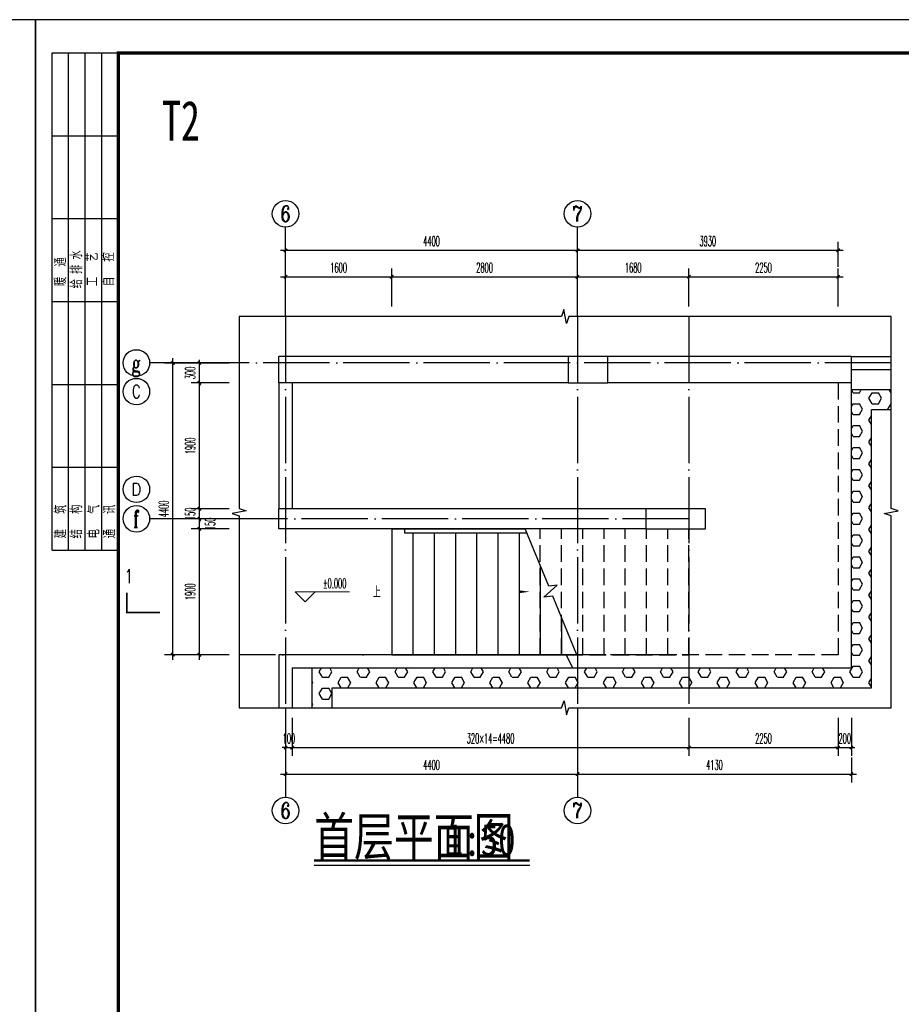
# Model space of a CAD drawing. Extents: x 1779708 to 7299578, y -1121471 to 88434.
# Tile 660 of 1056: x 6047907 to 6061197, y -959000 to -944150. Entities that reach past the tile are written whole.
import ezdxf
from ezdxf.enums import TextEntityAlignment as Align

# ---------------------------------------------------------------- set-up
doc = ezdxf.new("R2010")
doc.units = 0
doc.header["$LTSCALE"] = 1000
doc.header["$MEASUREMENT"] = 0
doc.linetypes.add('DASH', pattern=[0.35, 0.25, -0.1])
doc.linetypes.add('DOTE', pattern=[2.42, 2, -0.2, 0.02, -0.2])
doc.layers.get('0').update_dxf_attribs({"linetype": 'CONTINUOUS'})
doc.layers.get('Defpoints').update_dxf_attribs({"linetype": 'CONTINUOUS'})
for name, color, linetype in [('AXIS', 3, 'CONTINUOUS'), ('AXIS_TEXT', 7, 'CONTINUOUS'), ('DIM_SYMB', 3, 'CONTINUOUS'), ('DOTE', 1, 'DOTE'), ('PUB_DIM', 3, 'CONTINUOUS'), ('PUB_TEXT', 7, 'CONTINUOUS'), ('PUB_TITLE', 4, 'CONTINUOUS'), ('STAIR', 2, 'CONTINUOUS'), ('WALL', 255, 'CONTINUOUS'), ('可见线', 6, 'CONTINUOUS'), ('填充细线', 8, 'CONTINUOUS'), ('栏杆', 6, 'CONTINUOUS'), ('立面细线', 114, 'CONTINUOUS')]:
    doc.layers.add(name, color=color, linetype=linetype)
doc.layers.add('DIM_ELEV', color=3, linetype='CONTINUOUS', lineweight=13)
doc.styles.add('-仿宋_GB2312', font='txt', dxfattribs={"width": 0.8})
doc.styles.add('-宋体', font='simhei.ttf', dxfattribs={"width": 0.7})
doc.styles.add('_TCH_AXIS', font='COMPLEX', dxfattribs={"bigfont": 'GBCBIG'})
doc.styles.add('_TCH_DIM', font='SIMPLEX.shx', dxfattribs={"width": 0.7, "bigfont": 'GBCBIG.shx'})
doc.styles.add('_TCH_DIM_T3', font='SIMPLEX.shx', dxfattribs={"width": 0.494118, "bigfont": 'GBCBIG.shx'})
doc.styles.add('_TCH_LABEL', font='COMPLEX', dxfattribs={"bigfont": 'GBCBIG'})
doc.styles.add('COMPLEX', font='COMPLEX')
doc.styles.get("Standard").update_dxf_attribs({"font": 'GBENOR', "bigfont": 'GBCBIG'})
doc.dimstyles.new('_TCH_ARCH&&50', dxfattribs={"dimtxt": 148.75, "dimasz": 50, "dimexe": 125, "dimexo": 150, "dimgap": 63.125, "dimtad": 1, "dimdec": 0, "dimzin": 0, "dimdsep": 46, "dimtxsty": '_TCH_DIM_T3', "dimblk": 'ARCHTICK', "dimcen": 0.09, "dimdle": 75, "dimclrt": 7, "dimazin": 2, "dimtfac": 1, "dimtdec": 0, "dimtix": 1, "dimtmove": 2, "dimatfit": 3, "dimfxl": 250, "dimtolj": 1, "dimtzin": 0, "dimarcsym": 0})

# ---------------------------------------------------------------- blocks, each defined once
blk = doc.blocks.new('$titleblk$00000095')
for p, q in [((-150, 20), (-150, 0)), ((-150, 20), (0, 20)), ((-125, 20), (-125, 0)), ((-100, 20), (-100, 0)), ((-75, 20), (-75, 0)), ((-75, 20), (-75, 0)), ((-50, 20), (-50, 0)), ((-25, 20), (-25, 0)), ((0, 20), (0, 0)), ((-150, 15), (-75, 15)), ((-75, 15), (0, 15)), ((-150, 10), (-75, 10)), ((-75, 10), (0, 10)), ((-150, 5), (-75, 5)), ((-75, 5), (0, 5))]:
    blk.add_line(p, q)
at = {"width": 0.8}
for s, p in [('建   筑', (-146.45, 15.65)), ('暖  通', (-70.35, 15.73)), ('结   构', (-146.45, 10.91)), ('给 排 水', (-71.03, 10.9)), ('电   气', (-146.45, 5.65)), ('工   艺', (-70.35, 6.13)), ('通   讯', (-146.45, 0.88)), ('自   控', (-70.35, 1.24))]:
    blk.add_text(s, height=3.509, dxfattribs=at).set_placement(p)
blk = doc.blocks.new('A$C3D8761CE')
at = {"layer": 'PUB_TITLE'}
blk.add_lwpolyline([(0, 0), (84100, 0), (84100, 59400), (0, 59400)], close=True, dxfattribs=at)
at = {"layer": 'PUB_TITLE', "const_width": 100}
blk.add_lwpolyline([(2500, 1000), (83100, 1000), (83100, 58400), (2500, 58400)], close=True, dxfattribs=at)
at = {"layer": 'PUB_TITLE', "xscale": 99.99999962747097, "yscale": 100.0000007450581, "zscale": 99.99999962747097, "rotation": 90}
blk.add_blockref('$titleblk$00000095', (2500, 58400), dxfattribs=at)
blk = doc.blocks.new('_AXISO')
blk.add_circle((0, 0), 0.5)
at = {"layer": 'AXIS_TEXT', "style": 'COMPLEX', "width": 1.041667}
blk.add_attdef('A', text='', height=0.56, dxfattribs=at).set_placement((-0.25, -0.28), (0.25, -0.28), align=Align.FIT)
blk = doc.blocks.new('_ArchTick')
at = {"color": 0, "linetype": 'ByBlock', "const_width": 0.4}
blk.add_lwpolyline([(-0.5, -0.5), (0.5, 0.5)], dxfattribs=at)
blk = doc.blocks.new('*D1956')
at = {"layer": 'Defpoints', "color": 0, "transparency": 16777216}
for p in [(6051915, -954528), (6052015, -954528), (6052015, -955128)]:
    blk.add_point(p, dxfattribs=at)
at = {"layer": 'PUB_DIM', "color": 0, "lineweight": -2, "transparency": 16777216}
for p, q in [((6051915, -954678), (6051915, -955253)), ((6052015, -954678), (6052015, -955253)), ((6051915, -955128), (6051865, -955128)), ((6051915, -955128), (6052015, -955128)), ((6052015, -955128), (6052065, -955128))]:
    blk.add_line(p, q, dxfattribs=at)
at = {"layer": 'PUB_DIM', "color": 0, "lineweight": -2, "transparency": 16777216, "xscale": 50, "yscale": 50, "zscale": 50}
blk.add_blockref('_ArchTick', (6051915, -955128), dxfattribs=at)
at = {"layer": 'PUB_DIM', "color": 0, "lineweight": -2, "transparency": 16777216, "xscale": 50, "yscale": 50, "zscale": 50, "rotation": 180}
blk.add_blockref('_ArchTick', (6052015, -955128), dxfattribs=at)
at = {"layer": 'PUB_DIM', "color": 7, "transparency": 16777216, "insert": (6051965, -954990), "char_height": 148.8, "attachment_point": 5, "style": '_TCH_DIM_T3'}
blk.add_mtext('\\A1;100', dxfattribs=at)
blk = doc.blocks.new('*D1957')
at = {"layer": 'Defpoints', "color": 0, "transparency": 16777216}
for p in [(6052015, -954528), (6057995, -954528), (6057995, -955128)]:
    blk.add_point(p, dxfattribs=at)
at = {"layer": 'PUB_DIM', "color": 0, "lineweight": -2, "transparency": 16777216}
for p, q in [((6052015, -954678), (6052015, -955253)), ((6057995, -954678), (6057995, -955253)), ((6051940, -955128), (6058070, -955128))]:
    blk.add_line(p, q, dxfattribs=at)
at = {"layer": 'PUB_DIM', "color": 0, "lineweight": -2, "transparency": 16777216, "xscale": 50, "yscale": 50, "zscale": 50, "rotation": 180}
blk.add_blockref('_ArchTick', (6052015, -955128), dxfattribs=at)
at = {"layer": 'PUB_DIM', "color": 0, "lineweight": -2, "transparency": 16777216, "xscale": 50, "yscale": 50, "zscale": 50}
blk.add_blockref('_ArchTick', (6057995, -955128), dxfattribs=at)
at = {"layer": 'PUB_DIM', "color": 7, "transparency": 16777216, "insert": (6055005, -954990), "char_height": 148.75, "attachment_point": 5, "style": '_TCH_DIM_T3'}
blk.add_mtext('\\A1;320×14=4480', dxfattribs=at)
blk = doc.blocks.new('*D1958')
at = {"layer": 'Defpoints', "color": 0, "transparency": 16777216}
for p in [(6057995, -954528), (6060245, -954528), (6060245, -955128)]:
    blk.add_point(p, dxfattribs=at)
at = {"layer": 'PUB_DIM', "color": 0, "lineweight": -2, "transparency": 16777216}
for p, q in [((6057995, -954678), (6057995, -955253)), ((6060245, -954678), (6060245, -955253)), ((6057920, -955128), (6060320, -955128))]:
    blk.add_line(p, q, dxfattribs=at)
at = {"layer": 'PUB_DIM', "color": 0, "lineweight": -2, "transparency": 16777216, "xscale": 50, "yscale": 50, "zscale": 50, "rotation": 180}
blk.add_blockref('_ArchTick', (6057995, -955128), dxfattribs=at)
at = {"layer": 'PUB_DIM', "color": 0, "lineweight": -2, "transparency": 16777216, "xscale": 50, "yscale": 50, "zscale": 50}
blk.add_blockref('_ArchTick', (6060245, -955128), dxfattribs=at)
at = {"layer": 'PUB_DIM', "color": 7, "transparency": 16777216, "insert": (6059120, -954990), "char_height": 148.8, "attachment_point": 5, "style": '_TCH_DIM_T3'}
blk.add_mtext('\\A1;2250', dxfattribs=at)
blk = doc.blocks.new('*D1959')
at = {"layer": 'Defpoints', "color": 0, "transparency": 16777216}
for p in [(6060245, -954528), (6060445, -954528), (6060445, -955128)]:
    blk.add_point(p, dxfattribs=at)
at = {"layer": 'PUB_DIM', "color": 0, "lineweight": -2, "transparency": 16777216}
for p, q in [((6060245, -954678), (6060245, -955253)), ((6060445, -954678), (6060445, -955253)), ((6060245, -955128), (6060195, -955128)), ((6060245, -955128), (6060445, -955128)), ((6060445, -955128), (6060495, -955128))]:
    blk.add_line(p, q, dxfattribs=at)
at = {"layer": 'PUB_DIM', "color": 0, "lineweight": -2, "transparency": 16777216, "xscale": 50, "yscale": 50, "zscale": 50}
blk.add_blockref('_ArchTick', (6060245, -955128), dxfattribs=at)
at = {"layer": 'PUB_DIM', "color": 0, "lineweight": -2, "transparency": 16777216, "xscale": 50, "yscale": 50, "zscale": 50, "rotation": 180}
blk.add_blockref('_ArchTick', (6060445, -955128), dxfattribs=at)
at = {"layer": 'PUB_DIM', "color": 7, "transparency": 16777216, "insert": (6060345, -954990), "char_height": 148.8, "attachment_point": 5, "style": '_TCH_DIM_T3'}
blk.add_mtext('\\A1;200', dxfattribs=at)
blk = doc.blocks.new('*D1960')
at = {"layer": 'Defpoints', "color": 0, "transparency": 16777216}
for p in [(6053515, -948028), (6051915, -948628), (6053515, -948628)]:
    blk.add_point(p, dxfattribs=at)
at = {"layer": 'PUB_DIM', "color": 0, "lineweight": -2, "transparency": 16777216}
for p, q in [((6051915, -948478), (6051915, -947903)), ((6053515, -948478), (6053515, -947903)), ((6051840, -948028), (6053590, -948028))]:
    blk.add_line(p, q, dxfattribs=at)
at = {"layer": 'PUB_DIM', "color": 0, "lineweight": -2, "transparency": 16777216, "xscale": 50, "yscale": 50, "zscale": 50, "rotation": 180}
blk.add_blockref('_ArchTick', (6051915, -948028), dxfattribs=at)
at = {"layer": 'PUB_DIM', "color": 0, "lineweight": -2, "transparency": 16777216, "xscale": 50, "yscale": 50, "zscale": 50}
blk.add_blockref('_ArchTick', (6053515, -948028), dxfattribs=at)
at = {"layer": 'PUB_DIM', "color": 7, "transparency": 16777216, "insert": (6052715, -947890), "char_height": 148.8, "attachment_point": 5, "style": '_TCH_DIM_T3'}
blk.add_mtext('\\A1;1600', dxfattribs=at)
blk = doc.blocks.new('*D1961')
at = {"layer": 'Defpoints', "color": 0, "transparency": 16777216}
for p in [(6056315, -948028), (6053515, -948628), (6056315, -948628)]:
    blk.add_point(p, dxfattribs=at)
at = {"layer": 'PUB_DIM', "color": 0, "lineweight": -2, "transparency": 16777216}
for p, q in [((6053515, -948478), (6053515, -947903)), ((6056315, -948478), (6056315, -947903)), ((6053440, -948028), (6056390, -948028))]:
    blk.add_line(p, q, dxfattribs=at)
at = {"layer": 'PUB_DIM', "color": 0, "lineweight": -2, "transparency": 16777216, "xscale": 50, "yscale": 50, "zscale": 50, "rotation": 180}
blk.add_blockref('_ArchTick', (6053515, -948028), dxfattribs=at)
at = {"layer": 'PUB_DIM', "color": 0, "lineweight": -2, "transparency": 16777216, "xscale": 50, "yscale": 50, "zscale": 50}
blk.add_blockref('_ArchTick', (6056315, -948028), dxfattribs=at)
at = {"layer": 'PUB_DIM', "color": 7, "transparency": 16777216, "insert": (6054915, -947890), "char_height": 148.8, "attachment_point": 5, "style": '_TCH_DIM_T3'}
blk.add_mtext('\\A1;2800', dxfattribs=at)
blk = doc.blocks.new('*D1962')
at = {"layer": 'Defpoints', "color": 0, "transparency": 16777216}
for p in [(6057995, -948028), (6056315, -948628), (6057995, -948628)]:
    blk.add_point(p, dxfattribs=at)
at = {"layer": 'PUB_DIM', "color": 0, "lineweight": -2, "transparency": 16777216}
for p, q in [((6056315, -948478), (6056315, -947903)), ((6057995, -948478), (6057995, -947903)), ((6056240, -948028), (6058070, -948028))]:
    blk.add_line(p, q, dxfattribs=at)
at = {"layer": 'PUB_DIM', "color": 0, "lineweight": -2, "transparency": 16777216, "xscale": 50, "yscale": 50, "zscale": 50, "rotation": 180}
blk.add_blockref('_ArchTick', (6056315, -948028), dxfattribs=at)
at = {"layer": 'PUB_DIM', "color": 0, "lineweight": -2, "transparency": 16777216, "xscale": 50, "yscale": 50, "zscale": 50}
blk.add_blockref('_ArchTick', (6057995, -948028), dxfattribs=at)
at = {"layer": 'PUB_DIM', "color": 7, "transparency": 16777216, "insert": (6057155, -947890), "char_height": 148.8, "attachment_point": 5, "style": '_TCH_DIM_T3'}
blk.add_mtext('\\A1;1680', dxfattribs=at)
blk = doc.blocks.new('*D1963')
at = {"layer": 'Defpoints', "color": 0, "transparency": 16777216}
for p in [(6060245, -948028), (6057995, -948628), (6060245, -948628)]:
    blk.add_point(p, dxfattribs=at)
at = {"layer": 'PUB_DIM', "color": 0, "lineweight": -2, "transparency": 16777216}
for p, q in [((6057995, -948478), (6057995, -947903)), ((6060245, -948478), (6060245, -947903)), ((6057920, -948028), (6060320, -948028))]:
    blk.add_line(p, q, dxfattribs=at)
at = {"layer": 'PUB_DIM', "color": 0, "lineweight": -2, "transparency": 16777216, "xscale": 50, "yscale": 50, "zscale": 50, "rotation": 180}
blk.add_blockref('_ArchTick', (6057995, -948028), dxfattribs=at)
at = {"layer": 'PUB_DIM', "color": 0, "lineweight": -2, "transparency": 16777216, "xscale": 50, "yscale": 50, "zscale": 50}
blk.add_blockref('_ArchTick', (6060245, -948028), dxfattribs=at)
at = {"layer": 'PUB_DIM', "color": 7, "transparency": 16777216, "insert": (6059120, -947890), "char_height": 148.8, "attachment_point": 5, "style": '_TCH_DIM_T3'}
blk.add_mtext('\\A1;2250', dxfattribs=at)
blk = doc.blocks.new('*D1964')
at = {"layer": 'Defpoints', "color": 0, "transparency": 16777216}
for p in [(6050615, -951828), (6051215, -951828), (6051215, -953728)]:
    blk.add_point(p, dxfattribs=at)
at = {"layer": 'PUB_DIM', "color": 0, "lineweight": -2, "transparency": 16777216}
for p, q in [((6051065, -951828), (6050490, -951828)), ((6050615, -953803), (6050615, -951753)), ((6051065, -953728), (6050490, -953728))]:
    blk.add_line(p, q, dxfattribs=at)
at = {"layer": 'PUB_DIM', "color": 0, "lineweight": -2, "transparency": 16777216, "xscale": 50, "yscale": 50, "zscale": 50}
for p, rotation in [((6050615, -951828), 90), ((6050615, -953728), 270)]:
    blk.add_blockref('_ArchTick', p, dxfattribs=dict(at, rotation=rotation))
at = {"layer": 'PUB_DIM', "color": 7, "transparency": 16777216, "insert": (6050478, -952778), "char_height": 148.8, "attachment_point": 5, "rotation": 90, "style": '_TCH_DIM_T3'}
blk.add_mtext('\\A1;1900', dxfattribs=at)
blk = doc.blocks.new('*D1965')
at = {"layer": 'Defpoints', "color": 0, "transparency": 16777216}
for p in [(6050615, -951678), (6051215, -951678), (6051215, -951828)]:
    blk.add_point(p, dxfattribs=at)
at = {"layer": 'PUB_DIM', "color": 0, "lineweight": -2, "transparency": 16777216}
for p, q in [((6051065, -951678), (6050490, -951678)), ((6050615, -951903), (6050615, -951603)), ((6051065, -951828), (6050490, -951828))]:
    blk.add_line(p, q, dxfattribs=at)
at = {"layer": 'PUB_DIM', "color": 0, "lineweight": -2, "transparency": 16777216, "xscale": 50, "yscale": 50, "zscale": 50}
for p, rotation in [((6050615, -951678), 90), ((6050615, -951828), 270)]:
    blk.add_blockref('_ArchTick', p, dxfattribs=dict(at, rotation=rotation))
at = {"layer": 'PUB_DIM', "color": 7, "transparency": 16777216, "insert": (6050778, -951753), "char_height": 148.8, "attachment_point": 5, "rotation": 90, "style": '_TCH_DIM_T3'}
blk.add_mtext('\\A1;150', dxfattribs=at)
blk = doc.blocks.new('*D1966')
at = {"layer": 'Defpoints', "color": 0, "transparency": 16777216}
for p in [(6050615, -951528), (6051215, -951528), (6051215, -951678)]:
    blk.add_point(p, dxfattribs=at)
at = {"layer": 'PUB_DIM', "color": 0, "lineweight": -2, "transparency": 16777216}
for p, q in [((6051065, -951528), (6050490, -951528)), ((6050615, -951528), (6050615, -951478)), ((6050615, -951678), (6050615, -951528)), ((6051065, -951678), (6050490, -951678)), ((6050615, -951678), (6050615, -951728))]:
    blk.add_line(p, q, dxfattribs=at)
at = {"layer": 'PUB_DIM', "color": 0, "lineweight": -2, "transparency": 16777216, "xscale": 50, "yscale": 50, "zscale": 50}
for p, rotation in [((6050615, -951528), 270), ((6050615, -951678), 90)]:
    blk.add_blockref('_ArchTick', p, dxfattribs=dict(at, rotation=rotation))
at = {"layer": 'PUB_DIM', "color": 7, "transparency": 16777216, "insert": (6050478, -951603), "char_height": 148.8, "attachment_point": 5, "rotation": 90, "style": '_TCH_DIM_T3'}
blk.add_mtext('\\A1;150', dxfattribs=at)
blk = doc.blocks.new('*D1967')
at = {"layer": 'Defpoints', "color": 0, "transparency": 16777216}
for p in [(6050615, -949628), (6051215, -949628), (6051215, -951528)]:
    blk.add_point(p, dxfattribs=at)
at = {"layer": 'PUB_DIM', "color": 0, "lineweight": -2, "transparency": 16777216}
for p, q in [((6051065, -949628), (6050490, -949628)), ((6050615, -951603), (6050615, -949553)), ((6051065, -951528), (6050490, -951528))]:
    blk.add_line(p, q, dxfattribs=at)
at = {"layer": 'PUB_DIM', "color": 0, "lineweight": -2, "transparency": 16777216, "xscale": 50, "yscale": 50, "zscale": 50}
for p, rotation in [((6050615, -949628), 90), ((6050615, -951528), 270)]:
    blk.add_blockref('_ArchTick', p, dxfattribs=dict(at, rotation=rotation))
at = {"layer": 'PUB_DIM', "color": 7, "transparency": 16777216, "insert": (6050478, -950578), "char_height": 148.8, "attachment_point": 5, "rotation": 90, "style": '_TCH_DIM_T3'}
blk.add_mtext('\\A1;1900', dxfattribs=at)
blk = doc.blocks.new('*D1968')
at = {"layer": 'Defpoints', "color": 0, "transparency": 16777216}
for p in [(6050615, -949328), (6051215, -949328), (6051215, -949628)]:
    blk.add_point(p, dxfattribs=at)
at = {"layer": 'PUB_DIM', "color": 0, "lineweight": -2, "transparency": 16777216}
for p, q in [((6051065, -949328), (6050490, -949328)), ((6050615, -949328), (6050615, -949278)), ((6050615, -949628), (6050615, -949328)), ((6051065, -949628), (6050490, -949628)), ((6050615, -949628), (6050615, -949678))]:
    blk.add_line(p, q, dxfattribs=at)
at = {"layer": 'PUB_DIM', "color": 0, "lineweight": -2, "transparency": 16777216, "xscale": 50, "yscale": 50, "zscale": 50}
for p, rotation in [((6050615, -949328), 270), ((6050615, -949628), 90)]:
    blk.add_blockref('_ArchTick', p, dxfattribs=dict(at, rotation=rotation))
at = {"layer": 'PUB_DIM', "color": 7, "transparency": 16777216, "insert": (6050478, -949478), "char_height": 148.8, "attachment_point": 5, "rotation": 90, "style": '_TCH_DIM_T3'}
blk.add_mtext('\\A1;300', dxfattribs=at)
blk = doc.blocks.new('*D1969')
at = {"layer": 'Defpoints', "color": 0, "transparency": 16777216}
for p in [(6050215, -949328), (6050815, -949328), (6050815, -953728)]:
    blk.add_point(p, dxfattribs=at)
at = {"layer": 'PUB_DIM', "color": 0, "lineweight": -2, "transparency": 16777216}
for p, q in [((6050665, -949328), (6050090, -949328)), ((6050215, -953803), (6050215, -949253)), ((6050665, -953728), (6050090, -953728))]:
    blk.add_line(p, q, dxfattribs=at)
at = {"layer": 'PUB_DIM', "color": 0, "lineweight": -2, "transparency": 16777216, "xscale": 50, "yscale": 50, "zscale": 50}
for p, rotation in [((6050215, -949328), 90), ((6050215, -953728), 270)]:
    blk.add_blockref('_ArchTick', p, dxfattribs=dict(at, rotation=rotation))
at = {"layer": 'PUB_DIM', "color": 7, "transparency": 16777216, "insert": (6050078, -951528), "char_height": 148.8, "attachment_point": 5, "rotation": 90, "style": '_TCH_DIM_T3'}
blk.add_mtext('\\A1;4400', dxfattribs=at)
blk = doc.blocks.new('*D1970')
at = {"layer": 'Defpoints', "color": 0, "transparency": 16777216}
for p in [(6051915, -955128), (6056315, -955128), (6056315, -955528)]:
    blk.add_point(p, dxfattribs=at)
at = {"layer": 'PUB_DIM', "color": 0, "lineweight": -2, "transparency": 16777216}
for p, q in [((6051915, -955278), (6051915, -955653)), ((6056315, -955278), (6056315, -955653)), ((6051840, -955528), (6056390, -955528))]:
    blk.add_line(p, q, dxfattribs=at)
at = {"layer": 'PUB_DIM', "color": 0, "lineweight": -2, "transparency": 16777216, "xscale": 50, "yscale": 50, "zscale": 50, "rotation": 180}
blk.add_blockref('_ArchTick', (6051915, -955528), dxfattribs=at)
at = {"layer": 'PUB_DIM', "color": 0, "lineweight": -2, "transparency": 16777216, "xscale": 50, "yscale": 50, "zscale": 50}
blk.add_blockref('_ArchTick', (6056315, -955528), dxfattribs=at)
at = {"layer": 'PUB_DIM', "color": 7, "transparency": 16777216, "insert": (6054115, -955390), "char_height": 148.8, "attachment_point": 5, "style": '_TCH_DIM_T3'}
blk.add_mtext('\\A1;4400', dxfattribs=at)
blk = doc.blocks.new('*D1971')
at = {"layer": 'Defpoints', "color": 0, "transparency": 16777216}
for p in [(6056315, -955128), (6060445, -955128), (6060445, -955528)]:
    blk.add_point(p, dxfattribs=at)
at = {"layer": 'PUB_DIM', "color": 0, "lineweight": -2, "transparency": 16777216}
for p, q in [((6056315, -955278), (6056315, -955653)), ((6060445, -955278), (6060445, -955653)), ((6056240, -955528), (6060520, -955528))]:
    blk.add_line(p, q, dxfattribs=at)
at = {"layer": 'PUB_DIM', "color": 0, "lineweight": -2, "transparency": 16777216, "xscale": 50, "yscale": 50, "zscale": 50, "rotation": 180}
blk.add_blockref('_ArchTick', (6056315, -955528), dxfattribs=at)
at = {"layer": 'PUB_DIM', "color": 0, "lineweight": -2, "transparency": 16777216, "xscale": 50, "yscale": 50, "zscale": 50}
blk.add_blockref('_ArchTick', (6060445, -955528), dxfattribs=at)
at = {"layer": 'PUB_DIM', "color": 7, "transparency": 16777216, "insert": (6058380, -955390), "char_height": 148.8, "attachment_point": 5, "style": '_TCH_DIM_T3'}
blk.add_mtext('\\A1;4130', dxfattribs=at)
blk = doc.blocks.new('*D1972')
at = {"layer": 'Defpoints', "color": 0, "transparency": 16777216}
for p in [(6056315, -947628), (6051915, -948028), (6056315, -948028)]:
    blk.add_point(p, dxfattribs=at)
at = {"layer": 'PUB_DIM', "color": 0, "lineweight": -2, "transparency": 16777216}
for p, q in [((6051915, -947878), (6051915, -947503)), ((6056315, -947878), (6056315, -947503)), ((6051840, -947628), (6056390, -947628))]:
    blk.add_line(p, q, dxfattribs=at)
at = {"layer": 'PUB_DIM', "color": 0, "lineweight": -2, "transparency": 16777216, "xscale": 50, "yscale": 50, "zscale": 50, "rotation": 180}
blk.add_blockref('_ArchTick', (6051915, -947628), dxfattribs=at)
at = {"layer": 'PUB_DIM', "color": 0, "lineweight": -2, "transparency": 16777216, "xscale": 50, "yscale": 50, "zscale": 50}
blk.add_blockref('_ArchTick', (6056315, -947628), dxfattribs=at)
at = {"layer": 'PUB_DIM', "color": 7, "transparency": 16777216, "insert": (6054115, -947490), "char_height": 148.8, "attachment_point": 5, "style": '_TCH_DIM_T3'}
blk.add_mtext('\\A1;4400', dxfattribs=at)
blk = doc.blocks.new('*D1973')
at = {"layer": 'Defpoints', "color": 0, "transparency": 16777216}
for p in [(6060245, -947628), (6056315, -948028), (6060245, -948028)]:
    blk.add_point(p, dxfattribs=at)
at = {"layer": 'PUB_DIM', "color": 0, "lineweight": -2, "transparency": 16777216}
for p, q in [((6056315, -947878), (6056315, -947503)), ((6060245, -947878), (6060245, -947503)), ((6056240, -947628), (6060320, -947628))]:
    blk.add_line(p, q, dxfattribs=at)
at = {"layer": 'PUB_DIM', "color": 0, "lineweight": -2, "transparency": 16777216, "xscale": 50, "yscale": 50, "zscale": 50, "rotation": 180}
blk.add_blockref('_ArchTick', (6056315, -947628), dxfattribs=at)
at = {"layer": 'PUB_DIM', "color": 0, "lineweight": -2, "transparency": 16777216, "xscale": 50, "yscale": 50, "zscale": 50}
blk.add_blockref('_ArchTick', (6060245, -947628), dxfattribs=at)
at = {"layer": 'PUB_DIM', "color": 7, "transparency": 16777216, "insert": (6058280, -947490), "char_height": 148.8, "attachment_point": 5, "style": '_TCH_DIM_T3'}
blk.add_mtext('\\A1;3930', dxfattribs=at)

msp = doc.modelspace()

# ---------------------------------------------------------------- hatches: boundary and pattern name
at = {"layer": '立面细线'}
h = msp.add_hatch(dxfattribs=at)
h.set_pattern_fill('HEX', color=256, scale=100, style=0)
h.set_pattern_definition([(0, (0, 0), (0, 164.9778), [95.25, -190.5]), (120, (0, 0), (-142.874966, -82.4889), [95.25, -190.5]), (60, (95.25, 0), (-142.874966, 82.4889), [95.25, -190.5])])
h.paths.add_polyline_path([(6060745.3, -950027.7), (6061045.3, -950027.7), (6061045.3, -949727.7), (6060445.3, -949727.7), (6060445.3, -953927.7), (6057995.3, -953927.7), (6057995.3, -954227.7), (6060745.3, -954227.7)])
h.paths.add_polyline_path([(6057995.3, -953927.7), (6056315.3, -953927.7), (6056315.3, -954227.7), (6057995.3, -954227.7)])
h.paths.add_polyline_path([(6056315.3, -953927.7), (6052315.3, -953927.7), (6052315.3, -954527.7), (6052615.3, -954527.7), (6052615.3, -954227.7), (6056315.3, -954227.7)])

# ---------------------------------------------------------------- linework, layer by layer
at = {"layer": 'AXIS'}
for p, q in [((6051915.3, -948627.7), (6051915.3, -947277.7)), ((6056315.3, -948627.7), (6056315.3, -947277.7)), ((6051215.3, -949327.7), (6049865.3, -949327.7)), ((6051215.3, -951677.7), (6049865.3, -951677.7)), ((6051915.3, -954527.7), (6051915.3, -955877.7)), ((6056315.3, -954527.7), (6056315.3, -955877.7))]:
    msp.add_line(p, q, dxfattribs=at)
for centre in [(6049665.3, -949759.3), (6049665.3, -951233.3)]:
    msp.add_circle(centre, 200, dxfattribs=at)
at = {"layer": 'DIM_ELEV'}
for p, q in [((6052208.7, -952928.7), (6052058.7, -952778.7)), ((6052058.7, -952778.7), (6052878.8, -952778.7)), ((6052208.7, -952928.7), (6052358.7, -952778.7))]:
    msp.add_line(p, q, dxfattribs=at)
at = {"layer": 'DIM_SYMB'}
for points in [[(6061045.3, -948627.7), (6056186.6, -948627.7), (6056148.4, -948732.7), (6056111.3, -948522.7), (6056074.1, -948627.7), (6051215.3, -948627.7)], [(6051215.3, -948627.7), (6051215.3, -951521.5), (6051320.3, -951559.7), (6051110.3, -951596.7), (6051215.3, -951634), (6051215.3, -954527.7)], [(6061045.3, -954527.7), (6061045.3, -951634), (6060940.3, -951595.7), (6061150.3, -951558.7), (6061045.3, -951521.5), (6061045.3, -948627.7)], [(6051215.3, -954527.7), (6056074.1, -954527.7), (6056112.3, -954422.7), (6056149.3, -954632.7), (6056186.6, -954527.7), (6061045.3, -954527.7)], [(6052344.2, -956900.3), (6055596.7, -956900.3)]]:
    msp.add_lwpolyline(points, dxfattribs=at)
msp.add_lwpolyline([(6053355.3, -952777.7, 0, 0, 0), (6055595.3, -952777.7, 0, 40, 0), (6055445.3, -952777.7, 0, 0, 0)], format="xyseb", dxfattribs=at)
for points, const_width in [([(6050020.9, -953092.7), (6049520.9, -953092.7), (6049520.9, -952792.7)], 25), ([(6052344.2, -956830.3), (6055596.7, -956830.3)], 35)]:
    msp.add_lwpolyline(points, dxfattribs=dict(at, const_width=const_width))
at = {"layer": 'DOTE', "ltscale": 0.5}
for p, q in [((6051915.3, -948627.7), (6051915.3, -954527.7)), ((6056315.3, -948627.7), (6056315.3, -954527.7)), ((6057995.3, -948627.7), (6057995.3, -954527.7)), ((6061045.3, -949327.7), (6051215.3, -949327.7)), ((6057995.3, -951677.7), (6051215.3, -951677.7)), ((6057815.3, -953727.7), (6051215.3, -953727.7))]:
    msp.add_line(p, q, dxfattribs=at)
at = {"layer": 'STAIR'}
for p, q in [((6053515.3, -951827.7), (6053705.3, -951827.7)), ((6053515.3, -951827.7), (6053515.3, -953727.7)), ((6053705.3, -951827.7), (6055525.1, -951827.7)), ((6053705.3, -951827.7), (6055525.1, -951827.7)), ((6053705.3, -951827.7), (6053705.3, -951887.7)), ((6055881.2, -952694.6), (6055525.1, -951827.7)), ((6053705.3, -951887.7), (6055549.7, -951887.7)), ((6053835.3, -951887.7), (6053835.3, -953727.7)), ((6054155.3, -951887.7), (6054155.3, -953727.7)), ((6054475.3, -951887.7), (6054475.3, -953727.7)), ((6054795.3, -951887.7), (6054795.3, -953727.7)), ((6055115.3, -951887.7), (6055115.3, -953727.7)), ((6055435.3, -951887.7), (6055435.3, -953727.7)), ((6055755.3, -952388.2), (6055755.3, -953727.7)), ((6055808, -952859.6), (6056006.8, -952678.4)), ((6056006.8, -952678.4), (6055881.2, -952694.6)), ((6055941.9, -952842.4), (6055808, -952859.6)), ((6056305.6, -953727.7), (6055941.9, -952842.4)), ((6056075.3, -953167.2), (6056075.3, -953727.7)), ((6053515.3, -953727.7), (6056305.6, -953727.7))]:
    msp.add_line(p, q, dxfattribs=at)
at = {"layer": 'WALL'}
for p, q in [((6056175.3, -949227.7), (6051815.3, -949227.7)), ((6051815.3, -949627.7), (6051815.3, -949227.7)), ((6056175.3, -949227.7), (6056175.3, -949627.7)), ((6056775.3, -949227.7), (6056175.3, -949227.7)), ((6056775.3, -949627.7), (6056775.3, -949227.7)), ((6060445.3, -949227.7), (6056775.3, -949227.7)), ((6060445.3, -949627.7), (6060445.3, -949227.7)), ((6056175.3, -949627.7), (6051815.3, -949627.7)), ((6056175.3, -949627.7), (6056775.3, -949627.7)), ((6060445.3, -949627.7), (6056775.3, -949627.7)), ((6057345.3, -951527.7), (6051815.3, -951527.7)), ((6051815.3, -951827.7), (6051815.3, -951527.7)), ((6058245.3, -951527.7), (6057345.3, -951527.7)), ((6057345.3, -951527.7), (6057345.3, -951827.7)), ((6058245.3, -951827.7), (6058245.3, -951527.7)), ((6057345.3, -951827.7), (6051815.3, -951827.7)), ((6057345.3, -951827.7), (6058245.3, -951827.7))]:
    msp.add_line(p, q, dxfattribs=at)
at = {"layer": '填充细线', "linetype": 'DASH'}
for p, q in [((6055755.3, -953727.7), (6055755.3, -951827.7)), ((6056075.3, -953727.7), (6056075.3, -951827.7)), ((6056395.3, -953727.7), (6056395.3, -951827.7)), ((6056715.3, -953727.7), (6056715.3, -951827.7)), ((6057035.3, -953727.7), (6057035.3, -951827.7)), ((6057355.3, -953727.7), (6057355.3, -951827.7)), ((6057675.3, -953727.7), (6057675.3, -951827.7)), ((6057995.3, -953727.7), (6057995.3, -951827.7)), ((6056145.6, -953727.7), (6057995.3, -953727.7))]:
    msp.add_line(p, q, dxfattribs=at)
at = {"layer": '栏杆'}
for p, q in [((6060445.3, -949227.7), (6061045.3, -949227.7)), ((6060445.3, -949427.7), (6061045.3, -949427.7)), ((6051815.3, -949627.7), (6051815.3, -951527.7)), ((6052015.3, -949627.7), (6052015.3, -951527.7)), ((6056145.6, -953727.7), (6056239.9, -953927.7)), ((6052015.3, -953927.7), (6056457.6, -953927.7))]:
    msp.add_line(p, q, dxfattribs=at)
at = {"layer": '栏杆', "linetype": 'DASH'}
msp.add_line((6060445.3, -953927.7), (6060445.3, -949627.7), dxfattribs=at)
msp.add_lwpolyline([(6060245.3, -949627.7), (6060245.3, -949627.7), (6060245.3, -953727.7), (6056203.3, -953727.7)], dxfattribs=at)
at = {"layer": '栏杆'}
for points in [[(6052315.3, -954527.7), (6052315.3, -953927.7), (6060445.3, -953927.7), (6060445.3, -949727.7), (6061045.3, -949727.7)], [(6052615.3, -954527.7), (6052615.3, -954227.7), (6060745.3, -954227.7), (6060745.3, -950027.7), (6061045.3, -950027.7)], [(6056363.3, -953727.7), (6051815.3, -953727.7), (6051815.3, -954527.7)], [(6052015.3, -953927.7), (6052015.3, -954527.7)]]:
    msp.add_lwpolyline(points, dxfattribs=at)

# ---------------------------------------------------------------- block references
at = {"layer": 'AXIS'}
ref = msp.add_blockref('_AXISO', (6051915.3, -947077.7), dxfattribs=dict(at, xscale=400, yscale=400, zscale=400))
ref.add_attrib('A', '6', dxfattribs={"layer": 'AXIS_TEXT', "height": 238.1, "style": '_TCH_AXIS', "width": 0.928571}).set_placement((6051841.6, -947196.8), (6051989, -947196.8), align=Align.FIT)
ref = msp.add_blockref('_AXISO', (6056315.3, -947077.7), dxfattribs=dict(at, xscale=400, yscale=400, zscale=400))
ref.add_attrib('A', '7', dxfattribs={"layer": 'AXIS_TEXT', "height": 233, "style": '_TCH_AXIS'}).set_placement((6056237.7, -947194.2), (6056393, -947194.2), align=Align.FIT)
ref = msp.add_blockref('_AXISO', (6049665.3, -949327.7), dxfattribs=dict(at, xscale=400, yscale=400, zscale=400))
ref.add_attrib('A', 'g', dxfattribs={"layer": 'AXIS_TEXT', "height": 243.1, "style": '_TCH_AXIS', "width": 0.857143}).set_placement((6049595.9, -949449.3), (6049734.8, -949449.3), align=Align.FIT)
ref = msp.add_blockref('_AXISO', (6049665.3, -951677.7), dxfattribs=dict(at, xscale=400, yscale=400, zscale=400))
ref.add_attrib('A', 'f', dxfattribs={"layer": 'AXIS_TEXT', "height": 261.7, "style": '_TCH_AXIS', "width": 0.888889}).set_placement((6049615.5, -951808.5), (6049715.2, -951808.5), align=Align.FIT)
ref = msp.add_blockref('_AXISO', (6051915.3, -956077.7), dxfattribs=dict(at, xscale=400, yscale=400, zscale=400))
ref.add_attrib('A', '6', dxfattribs={"layer": 'AXIS_TEXT', "height": 238.1, "style": '_TCH_AXIS', "width": 0.928571}).set_placement((6051841.6, -956196.8), (6051989, -956196.8), align=Align.FIT)
ref = msp.add_blockref('_AXISO', (6056315.3, -956077.7), dxfattribs=dict(at, xscale=400, yscale=400, zscale=400))
ref.add_attrib('A', '7', dxfattribs={"layer": 'AXIS_TEXT', "height": 233, "style": '_TCH_AXIS'}).set_placement((6056237.7, -956194.2), (6056393, -956194.2), align=Align.FIT)
at = {"layer": '可见线', "xscale": 0.5, "yscale": 0.5, "zscale": 0.5}
for p in [(6006094.5, -973850.2), (6048144.5, -973850.2)]:
    msp.add_blockref('A$C3D8761CE', p, dxfattribs=at)

# ---------------------------------------------------------------- texts
at = {"layer": 'AXIS_TEXT', "color": 7, "style": '_TCH_AXIS'}
for s, height, p, p2 in [('C', 195.3, (6049595.6, -949857), (6049735.1, -949857)), ('D', 186.5, (6049589.8, -951326.6), (6049740.8, -951326.6))]:
    msp.add_text(s, height=height, dxfattribs=at).set_placement(p, p2, align=Align.FIT)
at = {"layer": 'PUB_TEXT', "color": 7}
for s, height, style, width, p in [('1', 212.5, '_TCH_LABEL', 0.705882, (6049488.7, -952649)), ('%%P0.000', 148.75, '_TCH_DIM', 0.494118, (6052478.8, -952726.2)), ('上', 168.8, '_TCH_DIM', 0.7, (6053232.3, -952865.2)), ('首层平面图', 578.72, '-仿宋_GB2312', 0.8, (6052344.2, -956760.3)), ('1:50', 482.27, '-仿宋_GB2312', 0.8, (6054331.9, -956760.3))]:
    msp.add_text(s, height=height, dxfattribs=dict(at, style=style, width=width)).set_placement(p)
at = {"layer": 'WALL', "style": '-宋体', "width": 0.7}
msp.add_text('T2', height=600, dxfattribs=at).set_placement((6050052.2, -945973.5))

# ---------------------------------------------------------------- dimensions: what is measured, and where the dimension line sits
at = {"layer": 'PUB_DIM'}
for p1, p2, distance, picture, middle in [((6051915.3, -948027.7), (6056315.3, -948027.7), 400, '*D1972', (6054115.3, -947490.2)), ((6056315.3, -948027.7), (6060245.3, -948027.7), 400, '*D1973', (6058280.3, -947490.2)), ((6051915.3, -948627.7), (6053515.3, -948627.7), 600, '*D1960', (6052715.3, -947890.2)), ((6053515.3, -948627.7), (6056315.3, -948627.7), 600, '*D1961', (6054915.3, -947890.2)), ((6056315.3, -948627.7), (6057995.3, -948627.7), 600, '*D1962', (6057155.3, -947890.2)), ((6057995.3, -948627.7), (6060245.3, -948627.7), 600, '*D1963', (6059120.3, -947890.2)), ((6050815.3, -953727.7), (6050815.3, -949327.7), 600, '*D1969', (6050077.8, -951527.7)), ((6051215.3, -949627.7), (6051215.3, -949327.7), 600, '*D1968', (6050477.8, -949477.7)), ((6051215.3, -951527.7), (6051215.3, -949627.7), 600, '*D1967', (6050477.8, -950577.7)), ((6051215.3, -951677.7), (6051215.3, -951527.7), 600, '*D1966', (6050477.8, -951602.7)), ((6051215.3, -953727.7), (6051215.3, -951827.7), 600, '*D1964', (6050477.8, -952777.7)), ((6051915.3, -954527.7), (6052015.3, -954527.7), -600, '*D1956', (6051965.3, -954990.2)), ((6057995.3, -954527.7), (6060245.3, -954527.7), -600, '*D1958', (6059120.3, -954990.2)), ((6060245.3, -954527.7), (6060445.3, -954527.7), -600, '*D1959', (6060345.3, -954990.2)), ((6051915.3, -955127.7), (6056315.3, -955127.7), -400, '*D1970', (6054115.3, -955390.2)), ((6056315.3, -955127.7), (6060445.3, -955127.7), -400, '*D1971', (6058380.3, -955390.2))]:
    dim = msp.add_aligned_dim(p1=p1, p2=p2, distance=distance, dimstyle='_TCH_ARCH&&50', dxfattribs=at)
    dim.commit()
    dim.dimension.update_dxf_attribs({"geometry": picture, "text_midpoint": middle})
dim = msp.add_linear_dim(base=(6050615.3, -951677.7), p1=(6051215.3, -951827.7), p2=(6051215.3, -951677.7), angle=90, dimstyle='_TCH_ARCH&&50', dxfattribs=at)
dim.commit()
dim.dimension.update_dxf_attribs({"geometry": '*D1965', "text_midpoint": (6050777.8, -951752.7), "dimtype": 161})
dim = msp.add_aligned_dim(p1=(6052015.3, -954527.7), p2=(6057995.3, -954527.7), distance=-600, text='320×14=4480', dimstyle='_TCH_ARCH&&50', dxfattribs=at)
dim.commit()
dim.dimension.update_dxf_attribs({"geometry": '*D1957', "text_midpoint": (6055005.3, -954990.2)})

doc.saveas('drawing.dxf')
